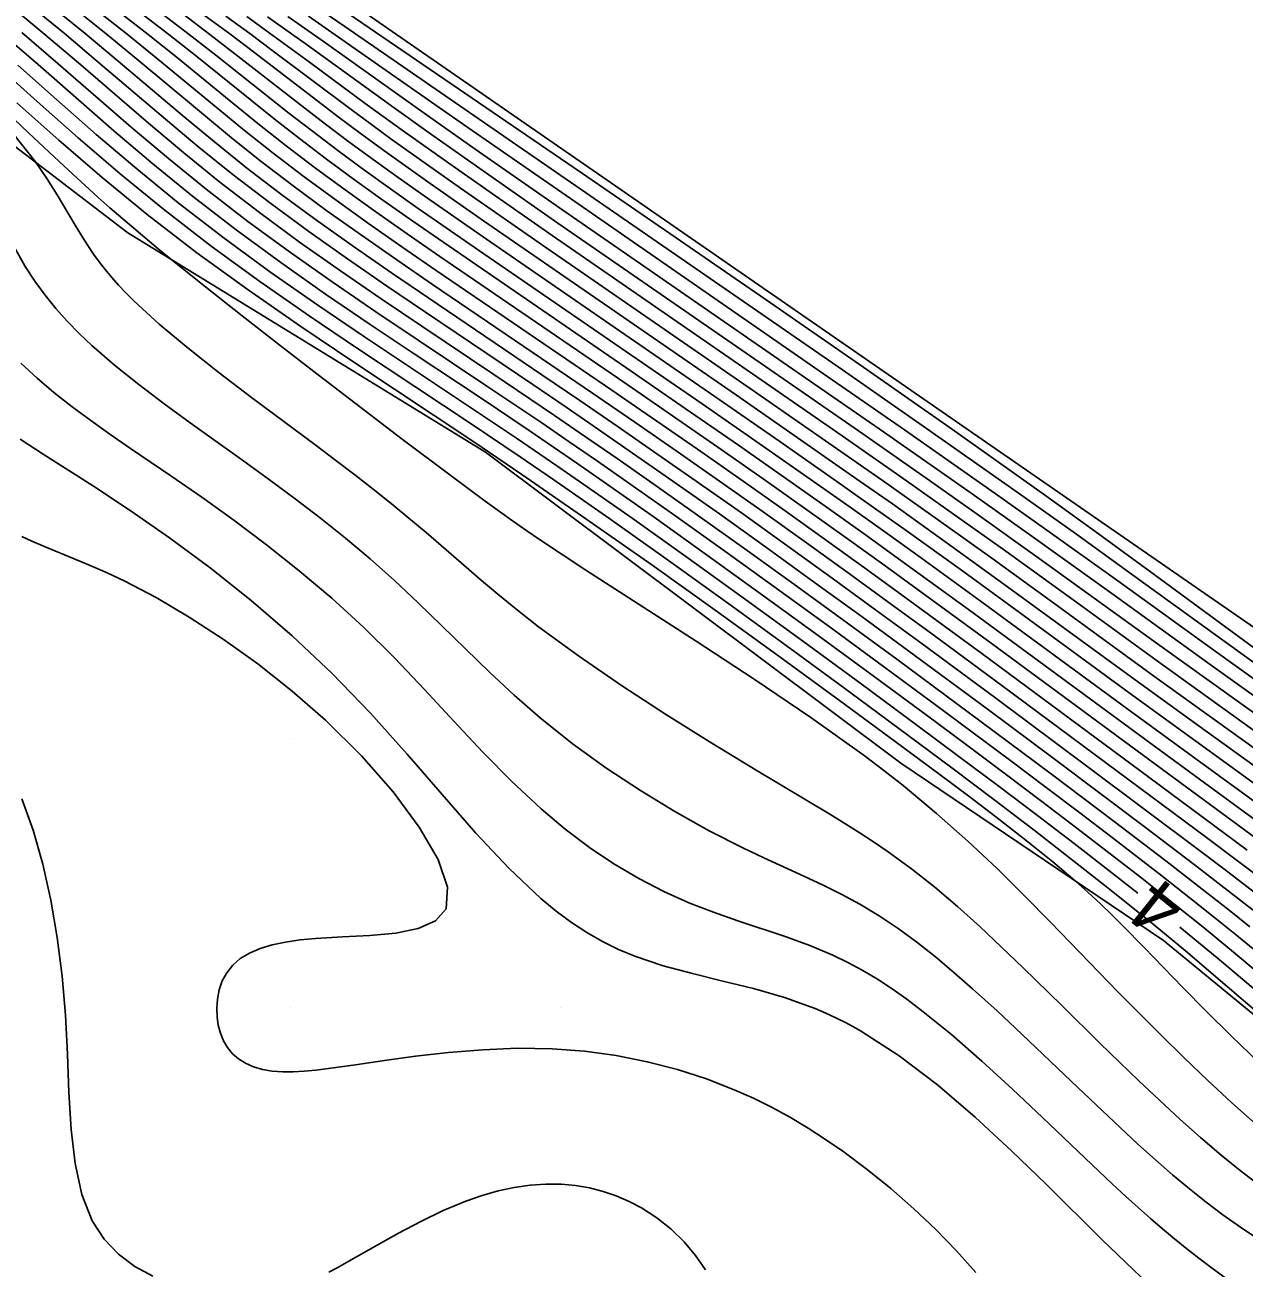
# Model space of a CAD drawing. Extents: x 2602990 to 2605851, y 618069 to 619180.
# Drawn here: x 2603870.15 to 2603915.36, y 618820.35 to 618866.46 of the extents above; entities that cross this region are included whole.
import ezdxf

# ---------------------------------------------------------------- set-up
doc = ezdxf.new("R2010")
doc.units = 0
for name, color, linetype in [('DTM Contours Major', 7, 'Continuous'), ('DTM Contours Major Text', 7, 'Continuous'), ('DTM Contours Minor', 7, 'Continuous'), ('Exist DTM QL2 LIDAR Elevation Point', 7, 'Continuous'), ('PH Exist DTM Breakline', 7, 'Continuous')]:
    doc.layers.add(name, color=color, linetype=linetype)

msp = doc.modelspace()

# ---------------------------------------------------------------- linework, layer by layer
at = {"layer": 'DTM Contours Major'}
for points in [[(2603875.189, 618866.903), (2603876.245, 618866.098), (2603877.233, 618865.328), (2603879.939, 618863.184), (2603880.807, 618862.509), (2603881.748, 618861.798), (2603882.709, 618861.091), (2603883.702, 618860.378), (2603884.736, 618859.649), (2603886.97, 618858.099), (2603895.261, 618852.396), (2603897.372, 618850.933), (2603899.389, 618849.524), (2603900.742, 618848.569), (2603902.028, 618847.653), (2603903.257, 618846.771), (2603905.573, 618845.09), (2603911.009, 618841.098), (2603913.429, 618839.335), (2603916.572, 618837.054)], [(2603869.884, 618864.96), (2603871.325, 618863.683), (2603872.793, 618862.394), (2603874.293, 618861.11), (2603875.833, 618859.85), (2603877.532, 618858.541), (2603879.264, 618857.277), (2603881.006, 618856.059), (2603882.739, 618854.884), (2603886.857, 618852.146), (2603888.373, 618851.128), (2603889.913, 618850.078), (2603890.71, 618849.527), (2603892.668, 618848.155), (2603894.737, 618846.682), (2603896.871, 618845.145), (2603899.026, 618843.577), (2603901.158, 618842.013), (2603903.22, 618840.488), (2603904.782, 618839.325), (2603906.274, 618838.207), (2603907.697, 618837.131), (2603909.051, 618836.095), (2603910.339, 618835.097), (2603911.412, 618834.251)], [(2603912.971, 618832.999), (2603914.351, 618831.86), (2603916.723, 618829.867), (2603917.961, 618828.837), (2603919.229, 618827.806), (2603920.526, 618826.789), (2603921.848, 618825.804), (2603923.125, 618824.909), (2603924.413, 618824.063), (2603925.7, 618823.268), (2603926.978, 618822.532), (2603928.236, 618821.857), (2603929.463, 618821.25), (2603930.143, 618820.936), (2603930.813, 618820.641), (2603931.478, 618820.36), (2603932.802, 618819.821)]]:
    msp.add_lwpolyline(points, dxfattribs=at)
at = {"layer": 'DTM Contours Minor'}
for points in [[(2603858.163, 618884.024), (2603858.712, 618883.39), (2603859.008, 618883.064), (2603859.328, 618882.725), (2603859.683, 618882.372), (2603860.079, 618881.998), (2603860.377, 618881.73), (2603860.7, 618881.45), (2603861.05, 618881.156), (2603861.429, 618880.846), (2603861.839, 618880.52), (2603862.28, 618880.176), (2603864.829, 618878.279), (2603867.934, 618876.067), (2603871.374, 618873.675), (2603874.925, 618871.239), (2603882.009, 618866.4), (2603897.152, 618855.948), (2603900.458, 618853.658), (2603903.579, 618851.486), (2603906.941, 618849.127), (2603909.098, 618847.591), (2603911.711, 618845.706), (2603916.933, 618841.926)], [(2603859.652, 618882.934), (2603860.321, 618882.341), (2603860.82, 618881.915), (2603861.298, 618881.521), (2603861.977, 618880.985), (2603862.497, 618880.587), (2603864.945, 618878.786), (2603868.032, 618876.594), (2603871.547, 618874.146), (2603875.277, 618871.576), (2603890.783, 618860.964), (2603894.264, 618858.576), (2603897.79, 618856.148), (2603901.251, 618853.75), (2603904.537, 618851.452), (2603907.955, 618849.029), (2603909.955, 618847.585), (2603911.839, 618846.205), (2603916.958, 618842.435)], [(2603869.486, 618867.257), (2603870.819, 618866.157), (2603872.131, 618865.043), (2603874.731, 618862.808), (2603876.042, 618861.705), (2603877.377, 618860.624), (2603878.843, 618859.496), (2603880.336, 618858.4), (2603881.845, 618857.335), (2603883.358, 618856.296), (2603884.862, 618855.281), (2603887.497, 618853.515), (2603889.78, 618851.971), (2603890.933, 618851.182), (2603892.107, 618850.372), (2603893.313, 618849.531), (2603895.09, 618848.278), (2603896.923, 618846.968), (2603898.784, 618845.625), (2603900.646, 618844.271), (2603902.479, 618842.927), (2603905.611, 618840.612), (2603908.167, 618838.703), (2603910.533, 618836.917), (2603912.457, 618835.448), (2603914.025, 618834.232), (2603914.797, 618833.624), (2603915.569, 618833.008)], [(2603870.294, 618867.212), (2603871.598, 618866.147), (2603872.87, 618865.078), (2603875.363, 618862.954), (2603876.61, 618861.912), (2603877.875, 618860.891), (2603879.261, 618859.825), (2603880.675, 618858.787), (2603882.107, 618857.773), (2603883.551, 618856.777), (2603884.998, 618855.796), (2603888.979, 618853.113), (2603890.252, 618852.247), (2603891.538, 618851.367), (2603892.843, 618850.465), (2603894.175, 618849.535), (2603895.901, 618848.316), (2603897.66, 618847.059), (2603899.431, 618845.781), (2603901.192, 618844.5), (2603902.922, 618843.233), (2603905.88, 618841.048), (2603908.314, 618839.233), (2603911.695, 618836.69), (2603913.502, 618835.319), (2603914.386, 618834.641), (2603915.263, 618833.961), (2603916.138, 618833.273)], [(2603871.109, 618867.16), (2603872.381, 618866.133), (2603873.61, 618865.111), (2603875.993, 618863.1), (2603877.176, 618862.119), (2603878.37, 618861.159), (2603879.678, 618860.156), (2603881.012, 618859.175), (2603882.368, 618858.212), (2603883.742, 618857.26), (2603885.131, 618856.314), (2603889.317, 618853.482), (2603890.725, 618852.522), (2603892.147, 618851.547), (2603893.585, 618850.553), (2603895.04, 618849.536), (2603896.714, 618848.353), (2603898.398, 618847.15), (2603900.078, 618845.938), (2603901.739, 618844.73), (2603903.365, 618843.54), (2603906.149, 618841.484), (2603909.574, 618838.932), (2603913.755, 618835.799), (2603914.748, 618835.047), (2603915.733, 618834.294)], [(2603871.926, 618867.107), (2603873.162, 618866.12), (2603874.346, 618865.147), (2603876.619, 618863.249), (2603877.737, 618862.329), (2603878.863, 618861.429), (2603880.092, 618860.487), (2603881.347, 618859.563), (2603882.628, 618858.651), (2603883.934, 618857.743), (2603885.265, 618856.832), (2603889.652, 618853.852), (2603891.2, 618852.796), (2603892.762, 618851.723), (2603894.332, 618850.636), (2603895.907, 618849.535), (2603897.526, 618848.391), (2603899.134, 618847.242), (2603900.724, 618846.097), (2603902.285, 618844.962), (2603903.808, 618843.847), (2603906.421, 618841.92), (2603914.005, 618836.28), (2603915.111, 618835.452), (2603916.208, 618834.623)], [(2603872.743, 618867.055), (2603873.939, 618866.109), (2603875.077, 618865.186), (2603877.239, 618863.401), (2603878.294, 618862.54), (2603879.352, 618861.699), (2603880.506, 618860.817), (2603881.684, 618859.949), (2603882.89, 618859.088), (2603884.127, 618858.224), (2603885.399, 618857.35), (2603891.675, 618853.068), (2603893.38, 618851.896), (2603895.086, 618850.715), (2603896.777, 618849.532), (2603898.336, 618848.43), (2603899.867, 618847.338), (2603901.365, 618846.259), (2603902.828, 618845.197), (2603905.632, 618843.141), (2603911.819, 618838.558), (2603915.474, 618835.855)], [(2603873.56, 618867.003), (2603874.713, 618866.102), (2603875.802, 618865.229), (2603877.853, 618863.556), (2603878.847, 618862.753), (2603879.839, 618861.969), (2603880.919, 618861.146), (2603882.023, 618860.334), (2603883.156, 618859.522), (2603884.325, 618858.703), (2603885.536, 618857.867), (2603892.152, 618853.339), (2603894.003, 618852.065), (2603895.844, 618850.79), (2603897.648, 618849.529), (2603899.143, 618848.473), (2603900.594, 618847.438), (2603902.002, 618846.425), (2603903.368, 618845.434), (2603905.979, 618843.522), (2603911.855, 618839.181), (2603915.839, 618836.257)], [(2603874.376, 618866.952), (2603875.482, 618866.098), (2603876.521, 618865.276), (2603879.395, 618862.968), (2603880.324, 618862.239), (2603881.333, 618861.473), (2603882.364, 618860.714), (2603883.426, 618859.953), (2603884.527, 618859.178), (2603885.676, 618858.381), (2603892.631, 618853.609), (2603894.63, 618852.232), (2603896.606, 618850.863), (2603898.519, 618849.526), (2603899.946, 618848.518), (2603901.315, 618847.542), (2603902.633, 618846.595), (2603905.134, 618844.778), (2603908.169, 618842.545), (2603911.891, 618839.804), (2603916.204, 618836.656)], [(2603875.998, 618866.859), (2603877.001, 618866.104), (2603877.936, 618865.386), (2603880.478, 618863.402), (2603881.288, 618862.778), (2603882.164, 618862.12), (2603883.059, 618861.464), (2603883.984, 618860.798), (2603884.952, 618860.114), (2603887.061, 618858.645), (2603895.894, 618852.558), (2603898.139, 618851.003), (2603900.256, 618849.524), (2603901.531, 618848.624), (2603902.733, 618847.77), (2603904.963, 618846.166), (2603907.033, 618844.658), (2603911.088, 618841.686), (2603913.56, 618839.892), (2603916.941, 618837.448)], [(2603876.801, 618866.82), (2603877.748, 618866.117), (2603878.628, 618865.452), (2603881.011, 618863.622), (2603881.766, 618863.048), (2603882.581, 618862.44), (2603883.412, 618861.832), (2603884.273, 618861.213), (2603885.176, 618860.573), (2603887.156, 618859.19), (2603891.635, 618856.095), (2603896.53, 618852.719), (2603898.908, 618851.072), (2603901.119, 618849.527), (2603902.312, 618848.687), (2603904.482, 618847.14), (2603906.45, 618845.718), (2603911.174, 618842.269), (2603913.691, 618840.447), (2603919.13, 618836.527)], [(2603877.598, 618866.776), (2603878.485, 618866.129), (2603879.31, 618865.518), (2603882.24, 618863.316), (2603882.998, 618862.757), (2603883.77, 618862.195), (2603884.569, 618861.622), (2603886.299, 618860.401), (2603889.496, 618858.178), (2603897.168, 618852.881), (2603899.677, 618851.142), (2603901.978, 618849.535), (2603904.114, 618848.025), (2603906.002, 618846.673), (2603908.43, 618844.912), (2603912.047, 618842.281), (2603915.728, 618839.633)], [(2603878.376, 618866.761), (2603879.204, 618866.165), (2603880.699, 618865.071), (2603882.712, 618863.581), (2603884.134, 618862.549), (2603885.651, 618861.469), (2603887.36, 618860.271), (2603889.7, 618858.645), (2603897.81, 618853.04), (2603900.446, 618851.213), (2603902.833, 618849.546), (2603904.79, 618848.164), (2603906.515, 618846.932), (2603909.37, 618844.867), (2603912.093, 618842.893), (2603915.978, 618840.102)], [(2603879.144, 618866.756), (2603880.624, 618865.701), (2603883.836, 618863.374), (2603885.187, 618862.41), (2603887.471, 618860.805), (2603889.913, 618859.107), (2603898.454, 618853.2), (2603901.214, 618851.285), (2603903.686, 618849.56), (2603905.458, 618848.311), (2603907.762, 618846.665), (2603912.139, 618843.502), (2603916.231, 618840.566)], [(2603879.902, 618866.764), (2603881.261, 618865.809), (2603884.869, 618863.242), (2603886.849, 618861.85), (2603890.137, 618859.563), (2603899.103, 618853.359), (2603901.984, 618851.36), (2603905.358, 618849.001), (2603907.533, 618847.458), (2603910.448, 618845.362), (2603914.236, 618842.635), (2603918.815, 618839.358)], [(2603880.662, 618866.778), (2603883.016, 618865.138), (2603886.406, 618862.766), (2603890.374, 618860.012), (2603899.765, 618853.515), (2603902.764, 618851.432), (2603906.123, 618849.081), (2603908.046, 618847.718), (2603910.667, 618845.837), (2603914.365, 618843.172), (2603916.73, 618841.473)], [(2603869.247, 618866.19), (2603870.636, 618864.986), (2603872.032, 618863.76), (2603873.446, 618862.527), (2603874.886, 618861.302), (2603876.36, 618860.1), (2603877.983, 618858.849), (2603879.637, 618857.641), (2603881.3, 618856.473), (2603882.955, 618855.346), (2603884.582, 618854.259), (2603887.064, 618852.607), (2603888.841, 618851.411), (2603890.649, 618850.174), (2603891.591, 618849.521), (2603893.476, 618848.195), (2603895.459, 618846.781), (2603897.501, 618845.309), (2603899.559, 618843.811), (2603901.595, 618842.318), (2603903.567, 618840.862), (2603905.061, 618839.751), (2603906.491, 618838.682), (2603907.855, 618837.654), (2603909.155, 618836.666), (2603910.39, 618835.717), (2603911.561, 618834.807), (2603912.739, 618833.876), (2603913.884, 618832.954), (2603915.036, 618832.008), (2603917.3, 618830.115)], [(2603870.033, 618866.174), (2603871.384, 618865.014), (2603874.091, 618862.666), (2603875.468, 618861.502), (2603876.872, 618860.359), (2603878.418, 618859.169), (2603879.992, 618858.017), (2603881.578, 618856.9), (2603883.16, 618855.818), (2603884.724, 618854.768), (2603887.28, 618853.061), (2603889.31, 618851.692), (2603890.333, 618850.993), (2603891.378, 618850.274), (2603892.454, 618849.525), (2603894.282, 618848.237), (2603896.189, 618846.876), (2603898.14, 618845.469), (2603900.101, 618844.042), (2603902.037, 618842.623), (2603903.913, 618841.238), (2603906.704, 618839.16), (2603908.013, 618838.178), (2603909.264, 618837.231), (2603910.459, 618836.32), (2603912.301, 618834.898), (2603913.663, 618833.826), (2603914.334, 618833.29), (2603915.006, 618832.746), (2603915.686, 618832.189)], [(2603869.125, 618864.938), (2603870.608, 618863.612), (2603872.125, 618862.269), (2603873.681, 618860.931), (2603875.283, 618859.616), (2603877.054, 618858.251), (2603878.864, 618856.934), (2603880.692, 618855.661), (2603882.518, 618854.427), (2603886.693, 618851.657), (2603888.516, 618850.43), (2603889.761, 618849.578), (2603891.835, 618848.132), (2603894.014, 618846.588), (2603896.252, 618844.979), (2603898.506, 618843.34), (2603900.731, 618841.707), (2603902.883, 618840.114), (2603904.513, 618838.898), (2603906.073, 618837.724), (2603907.565, 618836.587), (2603908.994, 618835.483), (2603910.363, 618834.406), (2603911.979, 618833.102), (2603913.177, 618832.11), (2603914.732, 618830.795), (2603916.006, 618829.709)], [(2603868.922, 618863.732), (2603870.282, 618862.45), (2603871.598, 618861.219), (2603872.856, 618860.07), (2603873.303, 618859.675), (2603874.186, 618858.911), (2603875.091, 618858.154), (2603875.563, 618857.767), (2603876.841, 618856.738), (2603878.203, 618855.661), (2603879.609, 618854.566), (2603881.017, 618853.479), (2603884.142, 618851.092), (2603885.903, 618849.762), (2603887.215, 618848.791), (2603888.144, 618848.125), (2603888.637, 618847.779), (2603889.155, 618847.423), (2603890.942, 618846.236), (2603895.041, 618843.594), (2603897.187, 618842.192), (2603899.29, 618840.772), (2603901.265, 618839.359), (2603902.002, 618838.802), (2603902.709, 618838.247), (2603903.952, 618837.214), (2603905.11, 618836.184), (2603906.194, 618835.164), (2603907.213, 618834.16), (2603908.179, 618833.18), (2603910.691, 618830.587), (2603911.743, 618829.519), (2603912.278, 618828.985), (2603913.132, 618828.146), (2603914.006, 618827.309), (2603914.893, 618826.486), (2603915.787, 618825.691)], [(2603869.852, 618863.569), (2603871.409, 618862.179), (2603873.015, 618860.79), (2603874.676, 618859.425), (2603876.523, 618858.004), (2603878.428, 618856.623), (2603880.383, 618855.267), (2603882.376, 618853.925), (2603886.788, 618850.989), (2603888.569, 618849.783), (2603890.953, 618848.138), (2603893.391, 618846.425), (2603895.834, 618844.682), (2603898.233, 618842.95), (2603900.539, 618841.268), (2603902.702, 618839.674), (2603903.99, 618838.718), (2603905.194, 618837.814), (2603906.311, 618836.962), (2603907.336, 618836.161), (2603908.264, 618835.411), (2603909.091, 618834.71), (2603909.579, 618834.276), (2603910.031, 618833.858), (2603910.455, 618833.45), (2603910.861, 618833.047), (2603911.654, 618832.234), (2603913.082, 618830.756), (2603913.946, 618829.879), (2603914.886, 618828.947), (2603915.884, 618827.985)], [(2603869.737, 618862.384), (2603870.54, 618861.37), (2603870.966, 618860.752), (2603871.342, 618860.157), (2603872.01, 618859.023), (2603872.34, 618858.481), (2603872.69, 618857.955), (2603872.902, 618857.665), (2603873.127, 618857.378), (2603873.367, 618857.092), (2603873.623, 618856.806), (2603873.896, 618856.517), (2603874.188, 618856.226), (2603875.131, 618855.36), (2603876.198, 618854.465), (2603877.352, 618853.554), (2603878.553, 618852.639), (2603880.947, 618850.851), (2603881.673, 618850.303), (2603882.376, 618849.764), (2603883.059, 618849.231), (2603883.727, 618848.699), (2603884.382, 618848.165), (2603885.029, 618847.624), (2603886.328, 618846.504), (2603886.995, 618845.927), (2603887.688, 618845.341), (2603888.416, 618844.744), (2603889.189, 618844.137), (2603890.669, 618843.052), (2603892.268, 618841.957), (2603893.934, 618840.872), (2603895.615, 618839.818), (2603897.26, 618838.814), (2603899.989, 618837.18), (2603900.545, 618836.841), (2603901.085, 618836.504), (2603901.61, 618836.163), (2603902.123, 618835.815), (2603903.018, 618835.16), (2603903.884, 618834.471), (2603904.726, 618833.754), (2603905.55, 618833.014), (2603906.36, 618832.256), (2603907.162, 618831.486), (2603908.594, 618830.087), (2603910.023, 618828.684), (2603910.738, 618827.987), (2603911.455, 618827.296), (2603912.214, 618826.577), (2603912.976, 618825.873), (2603913.739, 618825.191), (2603914.503, 618824.536), (2603915.267, 618823.914), (2603916.032, 618823.333)], [(2603869.56, 618858.556), (2603870.157, 618857.496), (2603870.517, 618856.947), (2603870.897, 618856.429), (2603871.299, 618855.937), (2603871.721, 618855.466), (2603872.166, 618855.011), (2603872.633, 618854.568), (2603873.473, 618853.835), (2603874.368, 618853.115), (2603875.306, 618852.405), (2603876.276, 618851.698), (2603878.268, 618850.277), (2603879.221, 618849.586), (2603880.169, 618848.882), (2603881.109, 618848.16), (2603882.037, 618847.418), (2603882.952, 618846.65), (2603883.849, 618845.854), (2603884.733, 618845.025), (2603885.608, 618844.173), (2603886.485, 618843.311), (2603887.376, 618842.448), (2603888.294, 618841.595), (2603889.249, 618840.762), (2603890.446, 618839.809), (2603891.693, 618838.907), (2603892.969, 618838.061), (2603894.253, 618837.279), (2603895.526, 618836.567), (2603896.767, 618835.931), (2603897.542, 618835.562), (2603899.029, 618834.883), (2603899.742, 618834.55), (2603900.435, 618834.207), (2603901.11, 618833.842), (2603901.829, 618833.409), (2603902.531, 618832.938), (2603903.223, 618832.431), (2603903.909, 618831.889), (2603904.596, 618831.314), (2603905.289, 618830.708), (2603906.195, 618829.885), (2603907.113, 618829.028), (2603908.957, 618827.27), (2603909.868, 618826.401), (2603910.762, 618825.558), (2603911.42, 618824.95), (2603912.065, 618824.368), (2603912.701, 618823.813), (2603913.327, 618823.286), (2603913.947, 618822.791), (2603914.561, 618822.327), (2603915.179, 618821.89), (2603915.792, 618821.484)], [(2603870.003, 618853.908), (2603870.605, 618853.349), (2603871.222, 618852.825), (2603871.896, 618852.292), (2603872.587, 618851.778), (2603873.296, 618851.274), (2603874.026, 618850.771), (2603875.554, 618849.732), (2603876.706, 618848.934), (2603877.894, 618848.083), (2603879.104, 618847.176), (2603880.319, 618846.213), (2603881.524, 618845.193), (2603882.703, 618844.114), (2603883.849, 618842.976), (2603884.963, 618841.807), (2603886.054, 618840.634), (2603887.131, 618839.486), (2603888.205, 618838.392), (2603889.285, 618837.379), (2603890.177, 618836.63), (2603891.079, 618835.952), (2603891.99, 618835.342), (2603892.908, 618834.798), (2603893.834, 618834.318), (2603894.765, 618833.9), (2603895.676, 618833.547), (2603896.585, 618833.231), (2603898.381, 618832.634), (2603899.256, 618832.315), (2603900.108, 618831.957), (2603900.666, 618831.686), (2603901.215, 618831.387), (2603901.759, 618831.062), (2603902.301, 618830.707), (2603902.846, 618830.323), (2603903.397, 618829.909), (2603904.507, 618829.008), (2603905.636, 618828.022), (2603906.766, 618826.986), (2603907.879, 618825.935), (2603909.975, 618823.933), (2603910.472, 618823.466), (2603910.953, 618823.021), (2603911.421, 618822.597), (2603911.879, 618822.192), (2603912.329, 618821.804), (2603912.775, 618821.433), (2603913.227, 618821.07), (2603913.679, 618820.718), (2603914.135, 618820.373), (2603915.066, 618819.689)], [(2603869.967, 618851.094), (2603870.831, 618850.535), (2603872.688, 618849.348), (2603874.055, 618848.441), (2603875.508, 618847.429), (2603877.014, 618846.316), (2603878.543, 618845.104), (2603880.063, 618843.799), (2603881.542, 618842.404), (2603882.961, 618840.924), (2603884.316, 618839.409), (2603885.616, 618837.912), (2603886.871, 618836.485), (2603888.088, 618835.18), (2603889.278, 618834.051), (2603889.847, 618833.582), (2603890.415, 618833.162), (2603890.987, 618832.79), (2603891.566, 618832.46), (2603892.157, 618832.17), (2603892.763, 618831.917), (2603893.813, 618831.564), (2603894.905, 618831.269), (2603896.026, 618830.997), (2603897.165, 618830.714), (2603898.309, 618830.385), (2603899.447, 618829.977), (2603899.729, 618829.858), (2603900.009, 618829.733), (2603900.289, 618829.599), (2603900.569, 618829.458), (2603900.849, 618829.31), (2603901.129, 618829.152), (2603902.563, 618828.228), (2603903.99, 618827.141), (2603905.387, 618825.947), (2603906.734, 618824.703), (2603908.011, 618823.465), (2603910.094, 618821.402), (2603910.953, 618820.568), (2603911.827, 618819.746)], [(2603870.03, 618847.485), (2603870.405, 618847.313), (2603870.896, 618847.103), (2603871.977, 618846.659), (2603872.569, 618846.411), (2603873.193, 618846.135), (2603873.851, 618845.823), (2603875.011, 618845.215), (2603876.238, 618844.495), (2603877.505, 618843.673), (2603878.788, 618842.755), (2603880.06, 618841.75), (2603881.297, 618840.664), (2603882.623, 618839.351), (2603883.803, 618838.01), (2603884.773, 618836.706), (2603885.467, 618835.506), (2603885.819, 618834.474), (2603885.764, 618833.677), (2603885.378, 618833.227), (2603884.734, 618832.94), (2603883.898, 618832.775), (2603882.938, 618832.687), (2603881.922, 618832.635), (2603880.918, 618832.575), (2603880.349, 618832.518), (2603879.815, 618832.439), (2603879.32, 618832.335), (2603878.871, 618832.201), (2603878.474, 618832.035), (2603878.134, 618831.832), (2603877.852, 618831.586), (2603877.63, 618831.306), (2603877.465, 618830.998), (2603877.352, 618830.67), (2603877.285, 618830.329), (2603877.262, 618829.982), (2603877.274, 618829.667), (2603877.319, 618829.359), (2603877.398, 618829.062), (2603877.512, 618828.783), (2603877.661, 618828.527), (2603877.847, 618828.3), (2603878.071, 618828.105), (2603878.332, 618827.944), (2603878.628, 618827.816), (2603878.956, 618827.721), (2603879.317, 618827.659), (2603879.708, 618827.628), (2603880.093, 618827.627), (2603880.504, 618827.649), (2603880.939, 618827.69), (2603881.4, 618827.747), (2603882.401, 618827.891), (2603883.477, 618828.049), (2603884.636, 618828.206), (2603885.858, 618828.345), (2603887.124, 618828.448), (2603888.412, 618828.5), (2603889.703, 618828.483), (2603890.899, 618828.392), (2603892.075, 618828.231), (2603893.224, 618828.003), (2603894.341, 618827.713), (2603895.419, 618827.365), (2603896.453, 618826.965), (2603897.169, 618826.646), (2603897.862, 618826.301), (2603898.536, 618825.933), (2603899.194, 618825.54), (2603899.839, 618825.124), (2603900.475, 618824.684), (2603901.378, 618824.012), (2603902.26, 618823.3), (2603903.112, 618822.554), (2603903.926, 618821.781), (2603904.692, 618820.988), (2603905.402, 618820.181)], [(2603870.032, 618837.754), (2603870.458, 618836.588), (2603870.818, 618835.33), (2603871.114, 618833.997), (2603871.349, 618832.608), (2603871.526, 618831.181), (2603871.648, 618829.734), (2603871.723, 618828.281), (2603871.782, 618826.858), (2603871.866, 618825.496), (2603872.012, 618824.228), (2603872.259, 618823.085), (2603872.645, 618822.098), (2603873.083, 618821.426), (2603873.618, 618820.868), (2603874.227, 618820.414), (2603874.887, 618820.053)], [(2603881.423, 618820.205), (2603881.724, 618820.366), (2603882.446, 618820.767), (2603883.209, 618821.201), (2603884.004, 618821.647), (2603884.824, 618822.082), (2603885.659, 618822.486), (2603886.501, 618822.837), (2603887.102, 618823.044), (2603887.701, 618823.213), (2603888.295, 618823.34), (2603888.884, 618823.425), (2603889.466, 618823.465), (2603890.039, 618823.459), (2603890.566, 618823.411), (2603891.082, 618823.322), (2603891.586, 618823.194), (2603892.076, 618823.027), (2603892.55, 618822.823), (2603893.006, 618822.583), (2603893.578, 618822.213), (2603894.109, 618821.79), (2603894.591, 618821.322), (2603895.017, 618820.818), (2603895.379, 618820.286)]]:
    msp.add_lwpolyline(points, dxfattribs=at)
at = {"layer": 'Exist DTM QL2 LIDAR Elevation Point'}
for p, q in [((2603880, 618840), (2603880, 618840)), ((2603880, 618830), (2603880, 618830)), ((2603890, 618830), (2603890, 618830)), ((2603900, 618830), (2603900, 618830))]:
    msp.add_line(p, q, dxfattribs=at)
at = {"layer": 'PH Exist DTM Breakline'}
for points in [[(2603860.754, 618882.127), (2603929.801, 618834.366), (2603961.371, 618822.605)], [(2603845.389, 618878.914), (2603860.775, 618868.843), (2603873.965, 618858.748), (2603887.231, 618850.605), (2603902.633, 618839.071), (2603912.368, 618832.498), (2603921.282, 618825.183)]]:
    msp.add_lwpolyline(points, dxfattribs=at)

# ---------------------------------------------------------------- texts
at = {"layer": 'DTM Contours Major Text'}
msp.add_text('4', height=2, rotation=141.224, dxfattribs=at).set_placement((2603913.328, 618833.996))

doc.saveas('drawing.dxf')
